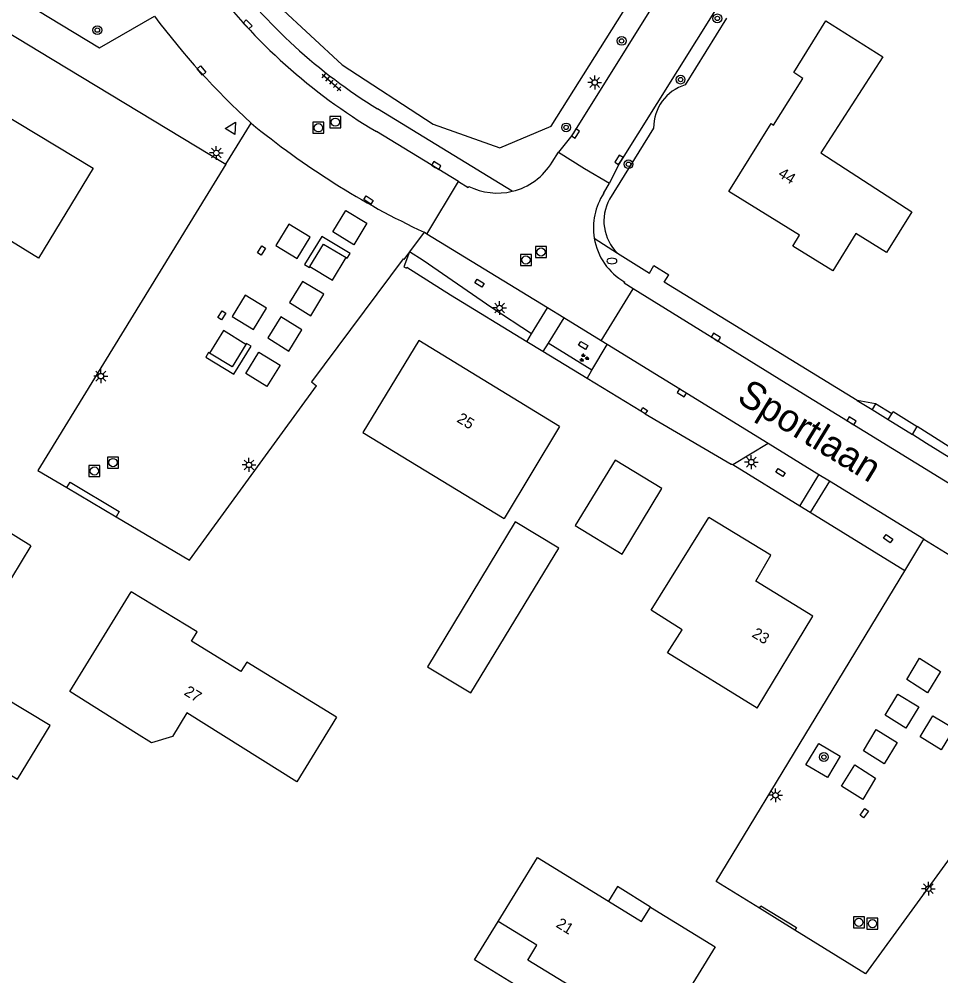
# Model space of a CAD drawing. Extents: x 136000 to 141000, y 400494 to 402006.
# Drawn here: x 138089.2 to 138173, y 401680.8 to 401767.7 of the extents above; entities that cross this region are included whole.
import ezdxf

# ---------------------------------------------------------------- set-up
doc = ezdxf.new("R2010")
doc.units = 0
for name, color, linetype in [('gg-afsc-muur', 7, 'Continuous'), ('gg-anno-huisnummerreeks BGT', 7, 'Continuous'), ('gg-anno-openbare ruimte label', 7, 'Continuous'), ('gg-bbg-bijgebouw', 7, 'Continuous'), ('gg-bbg-gedigitaliseerde bebouwing', 7, 'Continuous'), ('gg-bbg-gedigitaliseerde bijgebouw', 7, 'Continuous'), ('gg-bbg-hoofdgebouw', 7, 'Continuous'), ('gg-bbg-luifel en loopbrug', 7, 'Continuous'), ('gg-knt-verharding', 7, 'Continuous'), ('gg-knt-verharding nz', 7, 'Continuous'), ('gt-grn-groengrens', 7, 'Continuous'), ('gt-grn-vlakafsluiter', 7, 'Continuous'), ('gt-grn-weggrens', 7, 'Continuous'), ('gt-symb-boom', 7, 'Continuous'), ('gt-symb-brandkraan', 7, 'Continuous'), ('gt-symb-groenvak', 7, 'Continuous'), ('gt-symb-kolk', 7, 'Continuous'), ('gt-symb-kolk center center', 7, 'Continuous'), ('gt-symb-lichtmast', 7, 'Continuous'), ('gt-symb-rioolschacht', 7, 'Continuous'), ('gt-symb-tegel verharding', 7, 'Continuous'), ('gt-symb-waterafsluiter', 7, 'Continuous')]:
    doc.layers.add(name, color=color, linetype=linetype)

# ---------------------------------------------------------------- blocks, each defined once
blk = doc.blocks.new('gt0-BOOM')
at = {"layer": 'gt-symb-boom'}
for radius in [0.4, 0.2]:
    blk.add_circle((0, 0), radius, dxfattribs=at)
blk = doc.blocks.new('gt0-BR')
at = {"layer": 'gt-symb-brandkraan'}
for centre, radius, start, end in [((-0.244, 0), 0.206, 107.56694, 252.43307), ((0.599, -2.664), 3, 106.89205, 107.56694), ((0, -0.691), 0.938, 73.10799, 106.89205), ((-0.599, -2.664), 3, 72.43309, 73.10799), ((0.244, 0), 0.206, 287.56695, 72.43309), ((0.599, 2.664), 3, 252.43307, 253.10797), ((0, 0.691), 0.938, 253.10797, 286.89206), ((-0.599, 2.664), 3, 286.89206, 287.56695)]:
    blk.add_arc(centre, radius, start, end, dxfattribs=at)
blk = doc.blocks.new('gt0-KOLK')
at = {"layer": 'gt-symb-kolk'}
blk.add_lwpolyline([(0, 0), (0.375, 0), (0.375, 0.4), (-0.375, 0.4), (-0.375, 0), (0, 0)], dxfattribs=at)
blk = doc.blocks.new('gt0-RS')
at = {"layer": 'gt-symb-rioolschacht'}
blk.add_lwpolyline([(-0.5, -0.5), (0.5, -0.5), (0.5, 0.5), (-0.5, 0.5)], close=True, dxfattribs=at)
blk.add_circle((0, 0), 0.375, dxfattribs=at)
blk = doc.blocks.new('gt0-KOLKCC')
at = {"layer": 'gt-symb-kolk center center'}
blk.add_lwpolyline([(-0.375, 0.2), (0.375, 0.2), (0.375, -0.2), (-0.375, -0.2)], close=True, dxfattribs=at)
blk = doc.blocks.new('gt0-LMAST')
at = {"layer": 'gt-symb-lichtmast'}
for p, q in [((-0.182, 0.173), (-0.447, 0.438)), ((-0.005, 0.246), (-0.005, 0.621)), ((0.172, 0.173), (0.437, 0.438)), ((-0.255, -0.004), (-0.63, -0.004)), ((-0.182, -0.181), (-0.447, -0.446)), ((-0.005, -0.254), (-0.005, -0.629)), ((0.437, -0.446), (0.172, -0.181)), ((0.245, -0.004), (0.62, -0.004))]:
    blk.add_line(p, q, dxfattribs=at)
blk.add_circle((-0.005, -0.004), 0.25, dxfattribs=at)
blk = doc.blocks.new('gt0-TEG1')
at = {"layer": 'gt-symb-tegel verharding'}
for p, q in [((-1.125, 0), (1.125, 0)), ((-0.9, -0.25), (-0.9, 0.25)), ((-0.45, -0.25), (-0.45, 0.25)), ((0, -0.25), (0, 0.25)), ((0.45, -0.25), (0.45, 0.25)), ((0.9, -0.25), (0.9, 0.25))]:
    blk.add_line(p, q, dxfattribs=at)
blk = doc.blocks.new('gt0-WAFSL')
at = {"layer": 'gt-symb-waterafsluiter'}
for p, q in [((-0.5, -0.333), (0, 0.667)), ((0, 0.667), (0.5, -0.333)), ((0.5, -0.333), (-0.5, -0.333))]:
    blk.add_line(p, q, dxfattribs=at)
blk = doc.blocks.new('gt0-GRVAK')
at = {"layer": 'gt-symb-groenvak'}
for p, q in [((-0.11, 0.189), (-0.228, 0.24)), ((-0.182, 0.153), (0.088, 0.153)), ((-0.091, 0.211), (-0.156, 0.322)), ((-0.047, 0.214), (-0.047, 0.393)), ((-0.004, 0.211), (0.061, 0.322)), ((0.015, 0.189), (0.133, 0.24)), ((0.262, -0.052), (0.197, 0.059)), ((0.305, -0.049), (0.305, 0.13)), ((0.349, -0.052), (0.414, 0.059)), ((-0.245, -0.228), (-0.363, -0.177)), ((-0.318, -0.264), (-0.047, -0.264)), ((-0.226, -0.206), (-0.291, -0.095)), ((-0.183, -0.203), (-0.183, -0.024)), ((-0.139, -0.206), (-0.074, -0.095)), ((-0.12, -0.228), (-0.002, -0.177)), ((0.243, -0.074), (0.125, -0.023)), ((0.17, -0.11), (0.441, -0.11)), ((0.368, -0.074), (0.486, -0.023))]:
    blk.add_line(p, q, dxfattribs=at)

msp = doc.modelspace()

# ---------------------------------------------------------------- linework, layer by layer
at = {"layer": 'gg-afsc-muur'}
for points in [[(138118.931, 401746.012), (138119.03, 401745.953), (138119.288, 401746.376), (138116.71, 401747.919), (138115.156, 401745.365), (138115.584, 401745.098), (138115.639, 401745.188)], [(138115.639, 401745.188), (138116.881, 401747.24), (138118.931, 401746.012)], [(138106.506, 401737.332), (138106.418, 401737.386), (138106.175, 401736.969), (138108.732, 401735.408), (138110.284, 401737.958), (138109.871, 401738.21), (138109.818, 401738.124)], [(138109.818, 401738.124), (138108.565, 401736.07), (138106.506, 401737.332)]]:
    msp.add_lwpolyline(points, dxfattribs=at)
at = {"layer": 'gg-bbg-bijgebouw'}
for p, q in [((138147.631, 401725.02), (138143.361, 401727.6)), ((138138.242, 401719.608), (138134.297, 401721.99))]:
    msp.add_line(p, q, dxfattribs=at)
msp.add_lwpolyline([(138143.361, 401727.6), (138139.742, 401721.655), (138144.021, 401719.062), (138147.631, 401725.02)], dxfattribs=at)
at = {"layer": 'gg-bbg-gedigitaliseerde bebouwing'}
for p, q in [((138120.441, 401730.11), (138133.274, 401722.295)), ((138132.737, 401685.701), (138136.321, 401691.52)), ((138152.461, 401683.39), (138147.27, 401674.93))]:
    msp.add_line(p, q, dxfattribs=at)
for points in [[(138162.521, 401767.5), (138167.689, 401764.25), (138162.053, 401755.511), (138170.346, 401750.162)], [(138090.281, 401719.83), (138086.722, 401714.006), (138082.259, 401716.743), (138083.344, 401718.513), (138077.225, 401722.265), (138074.373, 401717.613), (138071.352, 401719.466)], [(138156.291, 401705.08), (138148.127, 401710.107), (138149.45, 401712.205), (138146.659, 401713.963), (138151.891, 401722.41)], [(138099.867, 401702.778), (138093.817, 401706.58), (138099.401, 401715.64)], [(138104.453, 401704.655), (138103.141, 401702.489), (138101.25, 401701.94), (138099.867, 401702.778)], [(138118.041, 401704.25), (138114.433, 401698.384), (138104.453, 401704.655)], [(138147.27, 401674.93), (138135.424, 401682.181), (138136.259, 401683.545), (138132.737, 401685.701)]]:
    msp.add_lwpolyline(points, dxfattribs=at)
at = {"layer": 'gg-bbg-gedigitaliseerde bijgebouw'}
for points in [[(138134.297, 401721.99), (138126.331, 401708.842), (138130.273, 401706.454), (138138.242, 401719.608)], [(138085.29, 401701.992), (138084.808, 401701.197), (138089.056, 401698.622), (138092.015, 401703.505), (138087.766, 401706.079)]]:
    msp.add_lwpolyline(points, dxfattribs=at)
at = {"layer": 'gg-bbg-hoofdgebouw'}
for p, q in [((138138.331, 401730.66), (138133.274, 401722.295)), ((138136.321, 401691.52), (138142.767, 401687.548)), ((138146.601, 401687), (138152.461, 401683.39))]:
    msp.add_line(p, q, dxfattribs=at)
for points in [[(138170.346, 401750.162), (138168.041, 401746.46), (138165.251, 401748.2), (138163.171, 401744.79), (138159.511, 401747.03), (138160.141, 401748.04), (138153.691, 401752.02), (138157.541, 401758.18), (138157.761, 401758.05), (138160.441, 401762.29), (138159.601, 401762.81), (138162.521, 401767.5)], [(138084.902, 401762.539), (138088.201, 401760.56), (138087.421, 401759.26), (138095.941, 401754.14), (138090.961, 401745.96), (138087.051, 401748.341)], [(138138.331, 401730.66), (138125.531, 401738.46), (138120.441, 401730.11)], [(138090.281, 401719.83), (138085.511, 401722.75), (138084.771, 401721.54), (138079.321, 401724.86), (138080.631, 401727.03), (138073.921, 401731.07)], [(138156.291, 401705.08), (138161.351, 401713.44), (138156.171, 401716.62), (138157.521, 401718.98), (138151.891, 401722.41)], [(138118.041, 401704.25), (138109.891, 401709.26), (138109.361, 401708.4), (138104.871, 401711.15), (138105.391, 401712.02), (138099.401, 401715.64)], [(138142.767, 401687.548), (138145.781, 401685.69), (138146.601, 401687)]]:
    msp.add_lwpolyline(points, dxfattribs=at)
at = {"layer": 'gg-bbg-luifel en loopbrug'}
for points in [[(138146.601, 401687), (138143.577, 401688.863), (138142.767, 401687.548)], [(138147.27, 401674.93), (138145.948, 401672.775), (138130.588, 401682.199), (138132.737, 401685.701)]]:
    msp.add_lwpolyline(points, dxfattribs=at)
at = {"layer": 'gg-knt-verharding'}
for p, q in [((138134.026, 401752.03), (138121.785, 401759.516)), ((138129.142, 401752.907), (138121.673, 401757.448)), ((138137.653, 401754.679), (138138.212, 401755.577)), ((138126.27, 401748.149), (138129.142, 401752.907)), ((138142.33, 401751.844), (138142.872, 401752.754)), ((138126.008, 401748.31), (138124.696, 401746.534)), ((138126.27, 401748.149), (138126.008, 401748.31)), ((138137.212, 401741.446), (138126.27, 401748.149)), ((138141.469, 401747.77), (138143.589, 401746.407)), ((138142.113, 401738.454), (138145.019, 401743.168)), ((138135.773, 401739.068), (138137.212, 401741.446)), ((138138.697, 401740.543), (138137.276, 401738.225)), ((138142.113, 401738.454), (138138.697, 401740.543)), ((138135.349, 401738.367), (138135.773, 401739.068)), ((138142.657, 401738.121), (138142.113, 401738.454)), ((138137.276, 401738.225), (138136.815, 401737.474)), ((138141.257, 401735.768), (138142.657, 401738.121)), ((138140.82, 401735.033), (138141.257, 401735.768)), ((138165.372, 401733.026), (138166.723, 401732.197)), ((138167.043, 401732.719), (138166.723, 401732.197)), ((138166.723, 401732.197), (138168.193, 401731.295)), ((138168.193, 401731.295), (138168.505, 401731.805)), ((138168.505, 401731.805), (138168.631, 401732.012)), ((138170.387, 401729.931), (138170.835, 401730.665)), ((138157.28, 401729.115), (138154.077, 401727.167)), ((138161.883, 401726.278), (138157.28, 401729.115)), ((138154.077, 401727.167), (138153.962, 401727.249)), ((138160.159, 401723.431), (138161.883, 401726.278)), ((138162.867, 401725.686), (138161.104, 401722.836)), ((138171.417, 401720.437), (138162.867, 401725.686)), ((138161.104, 401722.836), (138160.159, 401723.431)), ((138169.696, 401717.542), (138171.417, 401720.437))]:
    msp.add_line(p, q, dxfattribs=at)
for points in [[(138063.71, 401784.937), (138096.515, 401765.055), (138101.505, 401767.94)], [(138061.819, 401782.435), (138092.212, 401764.028), (138107.991, 401754.503)], [(138149.474, 401773.166), (138139.427, 401757.087), (138138.212, 401755.577)], [(138152.493, 401768.526), (138143.722, 401754.507), (138142.872, 401752.754)], [(138138.212, 401755.577), (138140.599, 401754.113), (138142.872, 401752.754)], [(138107.991, 401754.503), (138090.901, 401726.66), (138093.533, 401725.107)], [(138129.142, 401752.907), (138130.017, 401752.375), (138130.072, 401752.475)], [(138117.719, 401748.36), (138118.899, 401750.298), (138120.821, 401749.123), (138119.635, 401747.179), (138117.719, 401748.36)], [(138115.645, 401747.862), (138113.71, 401749.051), (138112.533, 401747.109), (138114.469, 401745.917), (138115.645, 401747.862)], [(138124.696, 401746.534), (138124.182, 401745.838), (138124.098, 401745.89), (138115.781, 401734.709), (138116.239, 401734.353)], [(138143.589, 401746.407), (138146.486, 401744.605), (138146.894, 401745.274)], [(138115.639, 401745.188), (138117.673, 401743.947), (138118.931, 401746.012)], [(138165.372, 401733.026), (138147.832, 401743.784), (138148.24, 401744.453)], [(138116.897, 401742.669), (138114.959, 401743.847), (138113.771, 401741.919), (138115.703, 401740.725), (138116.897, 401742.669)], [(138145.019, 401743.168), (138144.188, 401743.681), (138144.245, 401743.777)], [(138203.938, 401706.915), (138158.931, 401734.573), (138145.019, 401743.168)], [(138110.504, 401739.476), (138111.689, 401741.419), (138109.763, 401742.605), (138108.563, 401740.646), (138110.504, 401739.476)], [(138114.912, 401739.447), (138112.979, 401740.621), (138111.798, 401738.718), (138113.723, 401737.508), (138114.912, 401739.447)], [(138109.818, 401738.124), (138107.768, 401739.383), (138106.506, 401737.332)], [(138112.94, 401736.228), (138111.728, 401734.288), (138109.813, 401735.464), (138111, 401737.404), (138112.94, 401736.228)], [(138098.029, 401722.456), (138104.701, 401718.52), (138116.239, 401734.353)], [(138145.695, 401732.063), (138145.884, 401732.374), (138146.31, 401732.124), (138146.116, 401731.806)], [(138190.203, 401717.68), (138171.68, 401729.108), (138170.387, 401729.931)], [(138093.533, 401725.107), (138093.834, 401725.618), (138098.308, 401722.93), (138098.029, 401722.456)], [(138156.483, 401686.897), (138152.541, 401689.33), (138169.696, 401717.542)], [(138171.769, 401706.476), (138169.868, 401707.676), (138171.025, 401709.61), (138172.927, 401708.413), (138171.769, 401706.476)], [(138170.959, 401705.185), (138169.797, 401703.255), (138167.911, 401704.428), (138169.072, 401706.361), (138170.959, 401705.185)], [(138172.251, 401704.389), (138174.173, 401703.22), (138173, 401701.301), (138171.095, 401702.462), (138172.251, 401704.389)], [(138167.102, 401703.147), (138168.99, 401701.953), (138167.833, 401700.022), (138165.931, 401701.196), (138167.102, 401703.147)], [(138162.664, 401698.763), (138160.714, 401699.927), (138161.895, 401701.869), (138163.835, 401700.71), (138162.664, 401698.763)], [(138165.153, 401699.914), (138167.031, 401698.717), (138165.882, 401696.792), (138163.953, 401697.985), (138165.153, 401699.914)], [(138174.307, 401692.187), (138166.131, 401680.94), (138159.71, 401684.904)], [(138156.483, 401686.897), (138156.621, 401687.121), (138159.859, 401685.146), (138159.71, 401684.904)]]:
    msp.add_lwpolyline(points, dxfattribs=at)
for centre, radius, start, end in [((138147.721, 401801.804), 49.608, 216.68572, 238.47879), ((138148.763, 401802.983), 52.984, 217.03043, 239.25043), ((138132.662, 401757.705), 5.836, 283.51343, 328.77204), ((138132.662, 401757.703), 5.834, 243.64115, 283.51627), ((138147.087, 401748.711), 5.696, 146.62804, 189.50535), ((138147.089, 401748.715), 5.698, 189.54889, 240.06645)]:
    msp.add_arc(centre, radius, start, end, dxfattribs=at)
at = {"layer": 'gg-knt-verharding nz'}
for p, q in [((138138.697, 401740.543), (138137.212, 401741.446)), ((138157.28, 401729.115), (138142.657, 401738.121)), ((138168.193, 401731.295), (138170.387, 401729.931)), ((138162.867, 401725.686), (138161.883, 401726.278))]:
    msp.add_line(p, q, dxfattribs=at)
at = {"layer": 'gt-grn-groengrens'}
for p, q in [((138153.507, 401767.742), (138149.746, 401761.692)), ((138146.865, 401757.777), (138142.861, 401751.308)), ((138141.257, 401735.768), (138137.276, 401738.225)), ((138167.043, 401732.719), (138165.372, 401733.026)), ((138168.505, 401731.805), (138167.043, 401732.719)), ((138160.159, 401723.431), (138154.077, 401727.167)), ((138169.696, 401717.542), (138161.104, 401722.836)), ((138159.71, 401684.904), (138156.483, 401686.897))]:
    msp.add_line(p, q, dxfattribs=at)
for points in [[(138135.773, 401739.068), (138132.177, 401741.457), (138125.926, 401745.738), (138124.696, 401746.534)], [(138128.398, 401742.603), (138124.451, 401745.098), (138124.407, 401745.035)]]:
    msp.add_lwpolyline(points, dxfattribs=at)
for centre, radius, start, end in [((138150.932, 401757.802), 4.067, 106.9509, 180.35132), ((138146.429, 401749.333), 4.078, 151.03675, 225.86124)]:
    msp.add_arc(centre, radius, start, end, dxfattribs=at)
at = {"layer": 'gt-grn-vlakafsluiter'}
for p, q in [((138146.894, 401745.274), (138148.24, 401744.453)), ((138135.349, 401738.367), (138128.398, 401742.603)), ((138136.815, 401737.474), (138135.349, 401738.367)), ((138140.82, 401735.033), (138136.815, 401737.474)), ((138145.695, 401732.063), (138140.82, 401735.033)), ((138146.116, 401731.806), (138145.695, 401732.063)), ((138168.631, 401732.012), (138170.835, 401730.665)), ((138174.982, 401728.007), (138170.835, 401730.665)), ((138093.533, 401725.107), (138098.029, 401722.456))]:
    msp.add_line(p, q, dxfattribs=at)
for points in [[(138109.937, 401771.549), (138118.566, 401763.53), (138126.838, 401758.126), (138132.908, 401755.984), (138137.556, 401757.959), (138148.065, 401774.662)], [(138124.696, 401746.534), (138124.169, 401745.18), (138124.407, 401745.035)], [(138146.116, 401731.806), (138153.918, 401727.23), (138153.962, 401727.249)]]:
    msp.add_lwpolyline(points, dxfattribs=at)
at = {"layer": 'gt-grn-weggrens'}
for p, q in [((138107.991, 401754.503), (138110.28, 401758.232)), ((138171.417, 401720.437), (138187.108, 401710.793))]:
    msp.add_line(p, q, dxfattribs=at)
for centre, radius, start, end in [((138158.027, 401810.21), 70.579, 216.791, 227.42946), ((138157.803, 401816.137), 74.91, 230.62411, 244.88438)]:
    msp.add_arc(centre, radius, start, end, dxfattribs=at)

# ---------------------------------------------------------------- block references
at = {"layer": 'gt-symb-boom'}
for p in [(138152.662, 401767.736), (138096.313, 401766.671), (138143.963, 401765.692), (138149.319, 401762.176), (138138.917, 401757.831), (138144.588, 401754.487), (138162.345, 401700.635)]:
    msp.add_blockref('gt0-BOOM', p, dxfattribs=at)
at = {"layer": 'gt-symb-brandkraan'}
msp.add_blockref('gt0-BR', (138143.08, 401745.699), dxfattribs=at)
at = {"layer": 'gt-symb-groenvak'}
msp.add_blockref('gt0-GRVAK', (138140.537, 401736.894), dxfattribs=at)
at = {"layer": 'gt-symb-kolk'}
for p, rotation in [((138109.827, 401767.048), -44.53205682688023), ((138139.605, 401757.372), -121.99768423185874), ((138143.891, 401754.778), 57.966388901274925), ((138127.017, 401754.199), -31.29452633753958), ((138152.423, 401738.594), -31.71112260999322), ((138149.534, 401733.886), 148.37187806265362), ((138164.754, 401730.995), -31.551988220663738)]:
    msp.add_blockref('gt0-KOLK', p, dxfattribs=dict(at, rotation=rotation))
at = {"layer": 'gt-symb-kolk center center'}
for p, rotation in [((138105.775, 401763.007), 130.6074219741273), ((138120.961, 401751.24), 147.13580474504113), ((138111.224, 401746.653), 58.223856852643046), ((138131.05, 401743.689), 149.00995021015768), ((138107.628, 401740.762), 56.48898120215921), ((138140.468, 401738.028), 149.47635409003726), ((138158.401, 401726.491), 147.37531955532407), ((138168.19, 401720.478), 144.70058422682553), ((138166.008, 401695.539), -125.48983516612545)]:
    msp.add_blockref('gt0-KOLKCC', p, dxfattribs=dict(at, rotation=rotation))
at = {"layer": 'gt-symb-lichtmast'}
for p in [(138141.527, 401761.919), (138107.132, 401755.513), (138132.873, 401741.432), (138096.637, 401735.241), (138155.75, 401727.424), (138110.099, 401727.18), (138157.952, 401697.162), (138171.849, 401688.674)]:
    msp.add_blockref('gt0-LMAST', p, dxfattribs=at)
at = {"layer": 'gt-symb-rioolschacht'}
for p in [(138116.408, 401757.799), (138117.937, 401758.309), (138136.635, 401746.512), (138135.265, 401745.791), (138097.736, 401727.385), (138096.047, 401726.617), (138165.521, 401685.614), (138166.761, 401685.503)]:
    msp.add_blockref('gt0-RS', p, dxfattribs=at)
at = {"layer": 'gt-symb-tegel verharding', "rotation": -41.067356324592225}
msp.add_blockref('gt0-TEG1', (138117.594, 401761.936), dxfattribs=at)
at = {"layer": 'gt-symb-waterafsluiter', "rotation": -31.08172983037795}
msp.add_blockref('gt0-WAFSL', (138108.54, 401757.746), dxfattribs=at)

# ---------------------------------------------------------------- texts
at = {"layer": 'gg-anno-huisnummerreeks BGT'}
for s, rotation, p in [('44', 328.3, (138158.108, 401753.406)), ('25', 328.7, (138128.909, 401731.131)), ('23', 328.5, (138155.728, 401711.611)), ('27', 328.5, (138104.122, 401706.333)), ('21', 328.3, (138137.922, 401685.247))]:
    msp.add_text(s, height=1, rotation=rotation, dxfattribs=at).set_placement(p)
at = {"layer": 'gg-anno-openbare ruimte label'}
msp.add_text('Sportlaan', height=2.5, rotation=328.6, dxfattribs=at).set_placement((138154.32, 401732.962))

doc.saveas('drawing.dxf')
